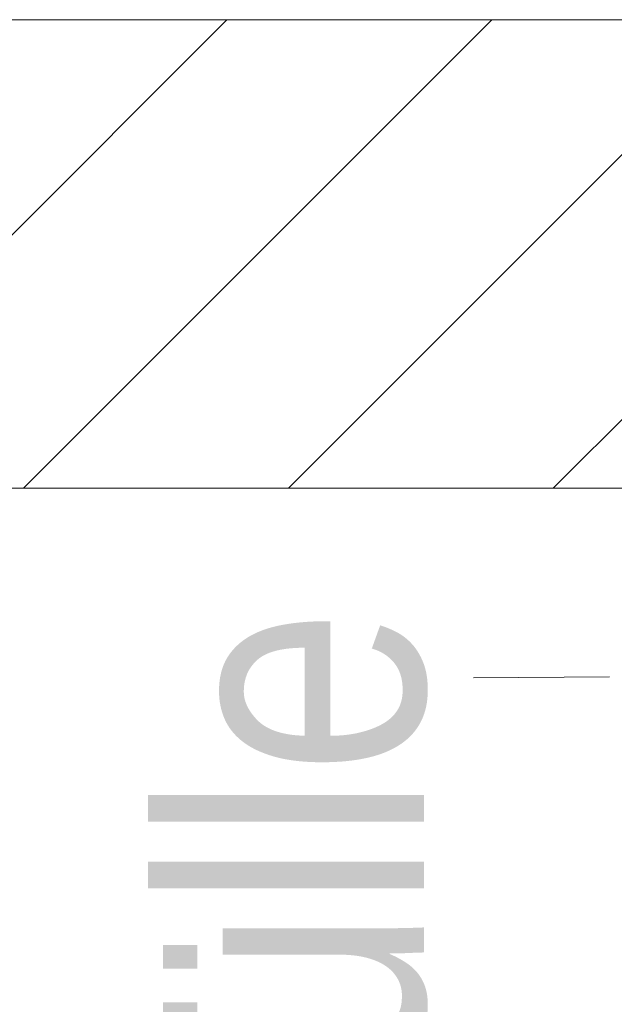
# Model space of a CAD drawing. Extents: x -620 to 300, y 62 to 1112.
# Tile 273 of 287: x 231.59 to 234.76, y 879.55 to 884.8. Entities that reach past the tile are written whole.
import ezdxf
from ezdxf.lldxf.tags import DXFTag

# ---------------------------------------------------------------- set-up
doc = ezdxf.new("R2010")
doc.units = 0
doc.layers.get('0').update_dxf_attribs({"lineweight": 13})
doc.layers.add('E_Detail_Beschriftung', color=7, linetype='Continuous', lineweight=13, true_color=0x009900)
doc.layers.add('E_Detail_Wandschraffur', color=7, linetype='Continuous', lineweight=5, true_color=0xc0c0c0)
doc.layers.add('E_Detail_Linie_Text_Bem', color=7, linetype='Continuous', lineweight=13)
doc.styles.get("Standard").update_dxf_attribs({"font": 'ARIALN.TTF'})
tags = doc.linetypes.add('fein_strichliert', pattern=[4, 1, -2, 1]).pattern_tags.tags
tags[8:9] = [DXFTag(74, 4), DXFTag(75, 0), DXFTag(340, '0'), DXFTag(46, 0.0), DXFTag(50, 0.0), DXFTag(44, 0.0), DXFTag(45, 0.0)]
tags[6:7] = [DXFTag(74, 4), DXFTag(75, 0), DXFTag(340, '0'), DXFTag(46, 0.0), DXFTag(50, 0.0), DXFTag(44, 0.0), DXFTag(45, 0.0)]
tags[4:5] = [DXFTag(74, 4), DXFTag(75, 0), DXFTag(340, '0'), DXFTag(46, 0.0), DXFTag(50, 0.0), DXFTag(44, 0.0), DXFTag(45, 0.0)]

# ---------------------------------------------------------------- blocks, each defined once
blk = doc.blocks.new('Referenz-A06G9S0M8I')
at = {"layer": 'E_Detail_Linie_Text_Bem', "linetype": 'Continuous', "ltscale": 0.13}
for p, q in [((237.2941, 884.7994), (185.967, 884.7994)), ((185.967, 882.2994), (234.7941, 882.2994)), ((196.3594, 882.2994), (237.2941, 882.2994))]:
    blk.add_line(p, q, dxfattribs=at)
at = {"layer": 'E_Detail_Linie_Text_Bem', "color": 0, "linetype": 'Continuous', "ltscale": 0.13}
blk.add_line((234.0095, 881.2875), (234.7355, 881.294), dxfattribs=at)
at = {"layer": 'E_Detail_Wandschraffur', "linetype": 'fein_strichliert', "ltscale": 0.13}
for p, q in [((230.1932, 882.2994), (232.6932, 884.7994)), ((233.0216, 882.2994), (235.5216, 884.7994))]:
    blk.add_line(p, q, dxfattribs=at)
at = {"layer": 'E_Detail_Wandschraffur', "linetype": 'ByBlock', "ltscale": 0.13}
for p, q in [((231.6074, 882.2994), (234.1074, 884.7994)), ((234.4358, 882.2994), (236.9358, 884.7994))]:
    blk.add_line(p, q, dxfattribs=at)
at = {"layer": 'E_Detail_Beschriftung', "linetype": 'Continuous', "ltscale": 0.13, "insert": (232.3459, 873.727), "char_height": 1.4, "attachment_point": 1, "rotation": 90}
blk.add_mtext('{\\fArial Narrow;2x Endtülle}', dxfattribs=at)

msp = doc.modelspace()

# ---------------------------------------------------------------- block references
at = {"color": 8, "lineweight": 25, "ltscale": 0.25, "true_color": 0x808080}
msp.add_blockref('Referenz-A06G9S0M8I', (0, 0), dxfattribs=at)

doc.saveas('drawing.dxf')
